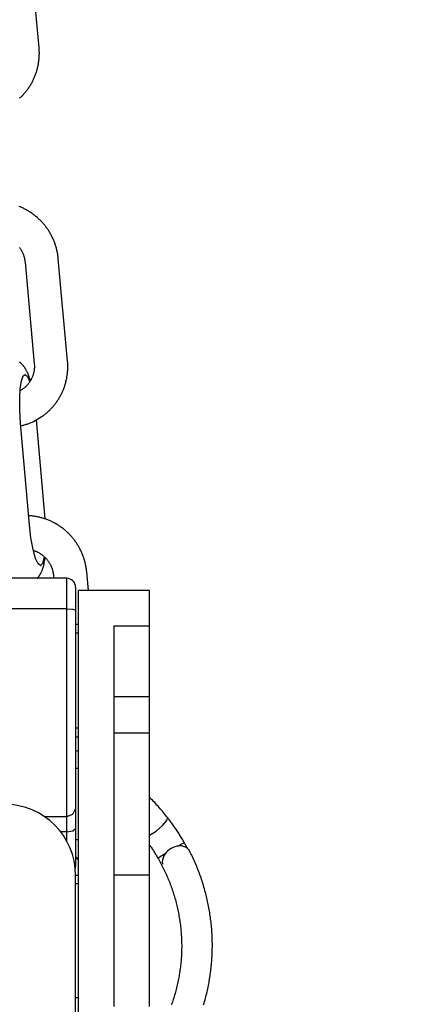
# Model space of a CAD drawing. Extents: x -169 to 2224, y 0 to 2796.
# Tile 375 of 530: x 1795.49 to 1796.9, y 974.29 to 977.75. Entities that reach past the tile are written whole.
import ezdxf

# ---------------------------------------------------------------- set-up
doc = ezdxf.new("R2010")
doc.units = 0
doc.header["$MEASUREMENT"] = 0
doc.header["$PDSIZE"] = 1
doc.layers.get('DEFPOINTS').update_dxf_attribs({"linetype": 'CONTINUOUS'})
doc.layers.add('DIM', color=3, linetype='CONTINUOUS')
doc.layers.add('SPILL-BUCKET', color=1, linetype='CONTINUOUS')
doc.styles.add('SIMPLEX', font='simplex')
doc.dimstyles.new('DIM64', dxfattribs={"dimscale": 64, "dimtxt": 0.09375, "dimasz": 0.09375, "dimexe": 0.0625, "dimexo": 0.0625, "dimgap": 0.046875, "dimtad": 1, "dimdec": 4, "dimzin": 3, "dimdsep": 46, "dimlunit": 4, "dimtxsty": 'SIMPLEX', "dimcen": 0, "dimclrd": 256, "dimclre": 256, "dimclrt": 256, "dimadec": 0, "dimazin": 0, "dimtfac": 1, "dimtdec": 4, "dimtmove": 0, "dimatfit": 3, "dimfxl": 1, "dimfrac": 2, "dimtolj": 1, "dimtzin": 0, "dimarcsym": 0})

# ---------------------------------------------------------------- blocks, each defined once
blk = doc.blocks.new('*D48')
at = {"layer": 'DEFPOINTS', "color": 0, "transparency": 16777216}
for p in [(2031.7725, 978.296), (1368.5472, 978.0147), (2031.7725, 700.5233)]:
    blk.add_point(p, dxfattribs=at)
at = {"layer": 'DIM', "lineweight": -2, "transparency": 16777216}
for p, q in [((2031.7725, 974.296), (2031.7725, 696.5233)), ((1368.5472, 974.0147), (1368.5472, 696.5233)), ((1374.5472, 700.5233), (2025.7725, 700.5233))]:
    blk.add_line(p, q, dxfattribs=at)
at = {"layer": 'DIM', "transparency": 16777216}
for points in [[(1374.5472, 701.5233), (1374.5472, 699.5233), (1368.5472, 700.5233)], [(2025.7725, 701.5233), (2025.7725, 699.5233), (2031.7725, 700.5233)]]:
    blk.add_solid(points, dxfattribs=at)
at = {"layer": 'DIM', "transparency": 16777216, "insert": (1700.1599, 708.0947), "char_height": 6, "attachment_point": 5, "style": 'SIMPLEX'}
blk.add_mtext('\\A1;55\'-3 1/4" (F.V. TANK SLAB)', dxfattribs=at)

msp = doc.modelspace()

# ---------------------------------------------------------------- linework, layer by layer
at = {"layer": 'SPILL-BUCKET', "color": 1, "linetype": 'Continuous'}
for p, q in [((1795.56132, 977.6528), (1795.52857, 978.01275)), ((1795.56022, 977.65191), (1795.56047, 977.65203)), ((1795.56047, 977.65203), (1795.56112, 977.65244)), ((1795.56112, 977.65244), (1795.56132, 977.6528)), ((1795.56154, 977.65018), (1795.56132, 977.6528)), ((1795.56173, 977.64755), (1795.56154, 977.65018)), ((1795.56192, 977.64444), (1795.56173, 977.64755)), ((1795.56206, 977.64132), (1795.56192, 977.64444)), ((1795.56065, 977.60711), (1795.561, 977.6102)), ((1795.561, 977.6102), (1795.56131, 977.6133)), ((1795.56131, 977.6133), (1795.56157, 977.6164)), ((1795.56157, 977.6164), (1795.56179, 977.61951)), ((1795.56179, 977.61951), (1795.56196, 977.62262)), ((1795.56196, 977.62262), (1795.56209, 977.62574)), ((1795.56215, 977.6382), (1795.56206, 977.64132)), ((1795.56209, 977.62574), (1795.56217, 977.62885)), ((1795.5622, 977.63509), (1795.56215, 977.6382)), ((1795.56217, 977.62885), (1795.56221, 977.63197)), ((1795.56221, 977.63197), (1795.5622, 977.63509)), ((1795.55302, 977.57064), (1795.55389, 977.57362)), ((1795.55389, 977.57362), (1795.55472, 977.57661)), ((1795.55472, 977.57661), (1795.55551, 977.57962)), ((1795.55551, 977.57962), (1795.55626, 977.58263)), ((1795.55626, 977.58263), (1795.55696, 977.58566)), ((1795.55696, 977.58566), (1795.55762, 977.5887)), ((1795.55762, 977.5887), (1795.55824, 977.59175)), ((1795.55824, 977.59175), (1795.55881, 977.5948)), ((1795.55881, 977.5948), (1795.55933, 977.59787)), ((1795.55933, 977.59787), (1795.55982, 977.60094)), ((1795.55982, 977.60094), (1795.56026, 977.60402)), ((1795.56026, 977.60402), (1795.56065, 977.60711)), ((1795.53924, 977.53613), (1795.54062, 977.5389)), ((1795.54062, 977.5389), (1795.54195, 977.5417)), ((1795.54195, 977.5417), (1795.54324, 977.54452)), ((1795.54324, 977.54452), (1795.54449, 977.54735)), ((1795.54449, 977.54735), (1795.5457, 977.5502)), ((1795.5457, 977.5502), (1795.54687, 977.55307)), ((1795.54687, 977.55307), (1795.548, 977.55596)), ((1795.548, 977.55596), (1795.54909, 977.55887)), ((1795.54909, 977.55887), (1795.55013, 977.56179)), ((1795.55013, 977.56179), (1795.55114, 977.56473)), ((1795.55114, 977.56473), (1795.5521, 977.56768)), ((1795.5521, 977.56768), (1795.55302, 977.57064)), ((1795.51788, 977.50213), (1795.51975, 977.5046)), ((1795.51975, 977.5046), (1795.52158, 977.50709)), ((1795.52158, 977.50709), (1795.52337, 977.5096)), ((1795.52337, 977.5096), (1795.52513, 977.51214)), ((1795.52513, 977.51214), (1795.52685, 977.51471)), ((1795.52685, 977.51471), (1795.52853, 977.51731)), ((1795.52853, 977.51731), (1795.53018, 977.51993)), ((1795.53018, 977.51993), (1795.53179, 977.52257)), ((1795.53179, 977.52257), (1795.53335, 977.52524)), ((1795.53335, 977.52524), (1795.53488, 977.52793)), ((1795.53488, 977.52793), (1795.53638, 977.53064)), ((1795.53638, 977.53064), (1795.53783, 977.53337)), ((1795.53783, 977.53337), (1795.53924, 977.53613)), ((1795.49286, 977.47489), (1795.49512, 977.47699)), ((1795.49512, 977.47699), (1795.49735, 977.47912)), ((1795.49735, 977.47912), (1795.49955, 977.48128)), ((1795.49955, 977.48128), (1795.50172, 977.48348)), ((1795.50172, 977.48348), (1795.50386, 977.4857)), ((1795.50386, 977.4857), (1795.50596, 977.48796)), ((1795.50596, 977.48796), (1795.50803, 977.49025)), ((1795.50803, 977.49025), (1795.51007, 977.49257)), ((1795.51007, 977.49257), (1795.51208, 977.49491)), ((1795.51208, 977.49491), (1795.51405, 977.49729)), ((1795.51405, 977.49729), (1795.51598, 977.4997)), ((1795.51598, 977.4997), (1795.51788, 977.50213)), ((1795.94958, 975.74374), (1795.69975, 975.74374)), ((1795.69975, 974.31172), (1795.69975, 975.74374)), ((1795.94958, 975.61882), (1795.94958, 975.74374)), ((1795.82467, 975.61882), (1795.82467, 974.2803)), ((1795.82467, 975.61882), (1795.94958, 975.61882)), ((1795.94958, 974.2803), (1795.94958, 975.61882)), ((1795.94958, 975.369), (1795.82467, 975.369)), ((1795.94958, 975.24166), (1795.82467, 975.24166)), ((1795.69972, 975.17725), (1795.69619, 975.17858)), ((1795.68975, 974.74242), (1795.69975, 974.74242)), ((1795.82467, 974.74284), (1795.94958, 974.74284)), ((1795.69975, 974.71119), (1795.68976, 974.71119)), ((1795.68976, 974.31172), (1795.69724, 974.31172)), ((1795.69724, 974.31172), (1795.69975, 974.31172)), ((1795.69975, 974.05689), (1795.69975, 974.31172))]:
    msp.add_line(p, q, dxfattribs=at)
at = {"layer": 'SPILL-BUCKET', "color": 1}
for p, q in [((1795.49452, 977.09274), (1795.49163, 977.09389)), ((1795.49739, 977.09154), (1795.49452, 977.09274)), ((1795.50024, 977.0903), (1795.49739, 977.09154)), ((1795.50307, 977.08902), (1795.50024, 977.0903)), ((1795.50589, 977.0877), (1795.50307, 977.08902)), ((1795.50868, 977.08634), (1795.50589, 977.0877)), ((1795.51146, 977.08494), (1795.50868, 977.08634)), ((1795.51422, 977.0835), (1795.51146, 977.08494)), ((1795.51695, 977.08201), (1795.51422, 977.0835)), ((1795.51967, 977.08049), (1795.51695, 977.08201)), ((1795.52236, 977.07893), (1795.51967, 977.08049)), ((1795.52503, 977.07733), (1795.52236, 977.07893)), ((1795.52768, 977.07569), (1795.52503, 977.07733)), ((1795.53031, 977.07401), (1795.52768, 977.07569)), ((1795.53291, 977.0723), (1795.53031, 977.07401)), ((1795.53548, 977.07055), (1795.53291, 977.0723)), ((1795.53804, 977.06876), (1795.53548, 977.07055)), ((1795.54056, 977.06693), (1795.53804, 977.06876)), ((1795.54306, 977.06507), (1795.54056, 977.06693)), ((1795.54554, 977.06317), (1795.54306, 977.06507)), ((1795.54798, 977.06124), (1795.54554, 977.06317)), ((1795.5504, 977.05927), (1795.54798, 977.06124)), ((1795.55279, 977.05727), (1795.5504, 977.05927)), ((1795.55516, 977.05523), (1795.55279, 977.05727)), ((1795.55749, 977.05316), (1795.55516, 977.05523)), ((1795.55979, 977.05105), (1795.55749, 977.05316)), ((1795.56207, 977.04891), (1795.55979, 977.05105)), ((1795.56431, 977.04674), (1795.56207, 977.04891)), ((1795.56652, 977.04453), (1795.56431, 977.04674)), ((1795.5687, 977.0423), (1795.56652, 977.04453)), ((1795.57085, 977.04003), (1795.5687, 977.0423)), ((1795.57297, 977.03773), (1795.57085, 977.04003)), ((1795.57505, 977.0354), (1795.57297, 977.03773)), ((1795.5771, 977.03305), (1795.57505, 977.0354)), ((1795.57912, 977.03066), (1795.5771, 977.03305)), ((1795.5811, 977.02824), (1795.57912, 977.03066)), ((1795.58304, 977.0258), (1795.5811, 977.02824)), ((1795.58496, 977.02333), (1795.58304, 977.0258)), ((1795.58683, 977.02083), (1795.58496, 977.02333)), ((1795.58868, 977.0183), (1795.58683, 977.02083)), ((1795.59048, 977.01575), (1795.58868, 977.0183)), ((1795.59225, 977.01317), (1795.59048, 977.01575)), ((1795.59398, 977.01057), (1795.59225, 977.01317)), ((1795.59567, 977.00794), (1795.59398, 977.01057)), ((1795.59733, 977.00529), (1795.59567, 977.00794)), ((1795.59895, 977.00261), (1795.59733, 977.00529)), ((1795.60053, 976.99991), (1795.59895, 977.00261)), ((1795.60207, 976.99719), (1795.60053, 976.99991)), ((1795.60357, 976.99445), (1795.60207, 976.99719)), ((1795.60504, 976.99169), (1795.60357, 976.99445)), ((1795.60646, 976.9889), (1795.60504, 976.99169)), ((1795.60784, 976.9861), (1795.60646, 976.9889)), ((1795.60919, 976.98328), (1795.60784, 976.9861)), ((1795.49202, 976.95036), (1795.49326, 976.94865)), ((1795.61049, 976.98043), (1795.60919, 976.98328)), ((1795.61175, 976.97757), (1795.61049, 976.98043)), ((1795.61297, 976.97469), (1795.61175, 976.97757)), ((1795.61416, 976.9718), (1795.61297, 976.97469)), ((1795.61529, 976.96889), (1795.61416, 976.9718)), ((1795.61639, 976.96596), (1795.61529, 976.96889)), ((1795.61744, 976.96302), (1795.61639, 976.96596)), ((1795.61846, 976.96006), (1795.61744, 976.96302)), ((1795.61943, 976.95708), (1795.61846, 976.96006)), ((1795.62036, 976.9541), (1795.61943, 976.95708)), ((1795.62124, 976.9511), (1795.62036, 976.9541)), ((1795.62208, 976.94809), (1795.62124, 976.9511)), ((1795.49326, 976.94865), (1795.49446, 976.94692)), ((1795.49446, 976.94692), (1795.49562, 976.94517)), ((1795.49562, 976.94517), (1795.49675, 976.94339)), ((1795.49675, 976.94339), (1795.49785, 976.94159)), ((1795.49785, 976.94159), (1795.4989, 976.93977)), ((1795.4989, 976.93977), (1795.49992, 976.93792)), ((1795.49992, 976.93792), (1795.5009, 976.93606)), ((1795.5009, 976.93606), (1795.50185, 976.93417)), ((1795.50185, 976.93417), (1795.50275, 976.93227)), ((1795.50275, 976.93227), (1795.50361, 976.93034)), ((1795.50361, 976.93034), (1795.50444, 976.9284)), ((1795.50444, 976.9284), (1795.50522, 976.92645)), ((1795.50522, 976.92645), (1795.50597, 976.92448)), ((1795.50597, 976.92448), (1795.50667, 976.92249)), ((1795.50667, 976.92249), (1795.50733, 976.92049)), ((1795.50733, 976.92049), (1795.50795, 976.91848)), ((1795.50795, 976.91848), (1795.50853, 976.91646)), ((1795.50853, 976.91646), (1795.50907, 976.91443)), ((1795.62288, 976.94507), (1795.62208, 976.94809)), ((1795.62364, 976.94204), (1795.62288, 976.94507)), ((1795.62435, 976.939), (1795.62364, 976.94204)), ((1795.62502, 976.93595), (1795.62435, 976.939)), ((1795.62564, 976.93288), (1795.62502, 976.93595)), ((1795.62622, 976.92982), (1795.62564, 976.93288)), ((1795.62676, 976.92674), (1795.62622, 976.92982)), ((1795.62725, 976.92366), (1795.62676, 976.92674)), ((1795.6277, 976.92057), (1795.62725, 976.92366)), ((1795.6281, 976.91747), (1795.6277, 976.92057)), ((1795.62846, 976.91437), (1795.6281, 976.91747)), ((1795.50907, 976.91443), (1795.50957, 976.91238)), ((1795.50957, 976.91238), (1795.51002, 976.91033)), ((1795.51002, 976.91033), (1795.51043, 976.90826)), ((1795.51043, 976.90826), (1795.5108, 976.90619)), ((1795.5108, 976.90619), (1795.51113, 976.90411)), ((1795.51113, 976.90411), (1795.51141, 976.90204)), ((1795.51141, 976.90204), (1795.51161, 976.90031)), ((1795.51161, 976.90031), (1795.51178, 976.89859)), ((1795.51178, 976.89859), (1795.5443, 976.54112)), ((1795.62866, 976.91247), (1795.62846, 976.91437)), ((1795.62884, 976.91057), (1795.62866, 976.91247)), ((1795.66159, 976.55062), (1795.62884, 976.91057)), ((1795.49412, 976.54512), (1795.49291, 976.54603)), ((1795.49531, 976.54419), (1795.49412, 976.54512)), ((1795.49647, 976.54324), (1795.49531, 976.54419)), ((1795.49762, 976.54225), (1795.49647, 976.54324)), ((1795.49873, 976.54126), (1795.49762, 976.54225)), ((1795.49984, 976.54023), (1795.49873, 976.54126)), ((1795.50091, 976.53919), (1795.49984, 976.54023)), ((1795.50197, 976.53812), (1795.50091, 976.53919)), ((1795.503, 976.53704), (1795.50197, 976.53812)), ((1795.50403, 976.53592), (1795.503, 976.53704)), ((1795.50502, 976.53479), (1795.50403, 976.53592)), ((1795.50602, 976.53361), (1795.50502, 976.53479)), ((1795.5443, 976.54112), (1795.54438, 976.54023)), ((1795.54438, 976.54023), (1795.54445, 976.53934)), ((1795.54445, 976.53934), (1795.54458, 976.53725)), ((1795.54458, 976.53725), (1795.54467, 976.53515)), ((1795.54467, 976.53515), (1795.54472, 976.53306)), ((1795.66181, 976.548), (1795.66159, 976.55062)), ((1795.662, 976.54537), (1795.66181, 976.548)), ((1795.66219, 976.54226), (1795.662, 976.54537)), ((1795.66233, 976.53914), (1795.66219, 976.54226)), ((1795.66242, 976.53602), (1795.66233, 976.53914)), ((1795.66247, 976.53291), (1795.66242, 976.53602)), ((1795.50481, 976.49804), (1795.51213, 976.50332)), ((1795.50698, 976.53243), (1795.50602, 976.53361)), ((1795.50796, 976.53119), (1795.50698, 976.53243)), ((1795.50889, 976.52994), (1795.50796, 976.53119)), ((1795.50985, 976.52863), (1795.50889, 976.52994)), ((1795.51077, 976.52731), (1795.50985, 976.52863)), ((1795.51172, 976.52591), (1795.51077, 976.52731)), ((1795.51263, 976.52449), (1795.51172, 976.52591)), ((1795.51213, 976.50332), (1795.52029, 976.4964)), ((1795.51358, 976.52297), (1795.51263, 976.52449)), ((1795.51449, 976.52144), (1795.51358, 976.52297)), ((1795.51545, 976.51977), (1795.51449, 976.52144)), ((1795.51638, 976.5181), (1795.51545, 976.51977)), ((1795.51736, 976.51624), (1795.51638, 976.5181)), ((1795.51831, 976.51437), (1795.51736, 976.51624)), ((1795.51931, 976.5123), (1795.51831, 976.51437)), ((1795.52028, 976.51021), (1795.51931, 976.5123)), ((1795.52133, 976.50786), (1795.52028, 976.51021)), ((1795.52234, 976.50548), (1795.52133, 976.50786)), ((1795.52328, 976.50317), (1795.52234, 976.50548)), ((1795.5242, 976.50084), (1795.52328, 976.50317)), ((1795.52505, 976.49857), (1795.5242, 976.50084)), ((1795.53957, 976.50019), (1795.53889, 976.49823)), ((1795.54021, 976.50217), (1795.53957, 976.50019)), ((1795.54081, 976.50417), (1795.54021, 976.50217)), ((1795.54137, 976.50617), (1795.54081, 976.50417)), ((1795.54188, 976.5082), (1795.54137, 976.50617)), ((1795.54235, 976.51022), (1795.54188, 976.5082)), ((1795.54278, 976.51227), (1795.54235, 976.51022)), ((1795.54317, 976.51432), (1795.54278, 976.51227)), ((1795.54352, 976.51638), (1795.54317, 976.51432)), ((1795.54382, 976.51844), (1795.54352, 976.51638)), ((1795.54407, 976.52052), (1795.54382, 976.51844)), ((1795.54429, 976.5226), (1795.54407, 976.52052)), ((1795.54446, 976.52469), (1795.54429, 976.5226)), ((1795.54459, 976.52677), (1795.54446, 976.52469)), ((1795.54468, 976.52887), (1795.54459, 976.52677)), ((1795.54472, 976.53096), (1795.54468, 976.52887)), ((1795.54472, 976.53306), (1795.54472, 976.53096)), ((1795.66009, 976.49877), (1795.66053, 976.50185)), ((1795.66053, 976.50185), (1795.66092, 976.50493)), ((1795.66092, 976.50493), (1795.66127, 976.50803)), ((1795.66127, 976.50803), (1795.66158, 976.51113)), ((1795.66158, 976.51113), (1795.66184, 976.51423)), ((1795.66184, 976.51423), (1795.66206, 976.51734)), ((1795.66206, 976.51734), (1795.66223, 976.52044)), ((1795.66223, 976.52044), (1795.66236, 976.52356)), ((1795.66236, 976.52356), (1795.66244, 976.52667)), ((1795.66244, 976.52667), (1795.66248, 976.52979)), ((1795.66248, 976.52979), (1795.66247, 976.53291)), ((1795.49486, 976.45341), (1795.4989, 976.48096)), ((1795.4989, 976.48096), (1795.50481, 976.49804)), ((1795.51857, 976.46483), (1795.51714, 976.46334)), ((1795.51996, 976.46636), (1795.51857, 976.46483)), ((1795.52132, 976.46791), (1795.51996, 976.46636)), ((1795.52029, 976.4964), (1795.52866, 976.47781)), ((1795.52265, 976.46949), (1795.52132, 976.46791)), ((1795.52394, 976.47111), (1795.52265, 976.46949)), ((1795.5252, 976.47275), (1795.52394, 976.47111)), ((1795.52588, 976.49628), (1795.52505, 976.49857)), ((1795.52642, 976.47442), (1795.5252, 976.47275)), ((1795.52666, 976.49404), (1795.52588, 976.49628)), ((1795.52761, 976.47611), (1795.52642, 976.47442)), ((1795.52743, 976.49177), (1795.52666, 976.49404)), ((1795.52816, 976.48954), (1795.52743, 976.49177)), ((1795.52876, 976.47783), (1795.52761, 976.47611)), ((1795.52888, 976.48728), (1795.52816, 976.48954)), ((1795.52987, 976.47958), (1795.52876, 976.47783)), ((1795.52957, 976.48504), (1795.52888, 976.48728)), ((1795.53025, 976.48278), (1795.52957, 976.48504)), ((1795.53095, 976.48135), (1795.52987, 976.47958)), ((1795.53075, 976.48106), (1795.53025, 976.48278)), ((1795.53199, 976.48314), (1795.53095, 976.48135)), ((1795.53299, 976.48496), (1795.53199, 976.48314)), ((1795.53395, 976.48679), (1795.53299, 976.48496)), ((1795.53487, 976.48865), (1795.53395, 976.48679)), ((1795.53576, 976.49053), (1795.53487, 976.48865)), ((1795.5366, 976.49243), (1795.53576, 976.49053)), ((1795.5374, 976.49434), (1795.5366, 976.49243)), ((1795.53817, 976.49628), (1795.5374, 976.49434)), ((1795.53889, 976.49823), (1795.53817, 976.49628)), ((1795.65141, 976.46255), (1795.65237, 976.4655)), ((1795.65237, 976.4655), (1795.65329, 976.46847)), ((1795.65329, 976.46847), (1795.65416, 976.47144)), ((1795.65416, 976.47144), (1795.65499, 976.47444)), ((1795.65499, 976.47444), (1795.65578, 976.47744)), ((1795.65578, 976.47744), (1795.65653, 976.48046)), ((1795.65653, 976.48046), (1795.65723, 976.48348)), ((1795.65723, 976.48348), (1795.65789, 976.48652)), ((1795.65789, 976.48652), (1795.65851, 976.48957)), ((1795.65851, 976.48957), (1795.65908, 976.49263)), ((1795.65908, 976.49263), (1795.65961, 976.49569)), ((1795.65961, 976.49569), (1795.66009, 976.49877)), ((1795.49299, 976.41752), (1795.49486, 976.45341)), ((1795.49776, 976.44805), (1795.49448, 976.44616)), ((1795.49952, 976.44913), (1795.49776, 976.44805)), ((1795.50126, 976.45024), (1795.49952, 976.44913)), ((1795.50297, 976.45139), (1795.50126, 976.45024)), ((1795.50465, 976.45257), (1795.50297, 976.45139)), ((1795.50631, 976.4538), (1795.50465, 976.45257)), ((1795.50795, 976.45506), (1795.50631, 976.4538)), ((1795.50955, 976.45635), (1795.50795, 976.45506)), ((1795.51113, 976.45768), (1795.50955, 976.45635)), ((1795.51268, 976.45905), (1795.51113, 976.45768)), ((1795.5142, 976.46044), (1795.51268, 976.45905)), ((1795.51569, 976.46187), (1795.5142, 976.46044)), ((1795.51714, 976.46334), (1795.51569, 976.46187)), ((1795.63665, 976.42846), (1795.6381, 976.43119)), ((1795.6381, 976.43119), (1795.63951, 976.43395)), ((1795.63951, 976.43395), (1795.64089, 976.43672)), ((1795.64089, 976.43672), (1795.64222, 976.43952)), ((1795.64222, 976.43952), (1795.64351, 976.44234)), ((1795.64351, 976.44234), (1795.64476, 976.44517)), ((1795.64476, 976.44517), (1795.64598, 976.44803)), ((1795.64598, 976.44803), (1795.64715, 976.4509)), ((1795.64715, 976.4509), (1795.64827, 976.45379)), ((1795.64827, 976.45379), (1795.64936, 976.45669)), ((1795.64936, 976.45669), (1795.65041, 976.45961)), ((1795.65041, 976.45961), (1795.65141, 976.46255)), ((1795.49345, 976.37608), (1795.49299, 976.41752)), ((1795.61235, 976.39273), (1795.61432, 976.39511)), ((1795.61432, 976.39511), (1795.61625, 976.39752)), ((1795.61625, 976.39752), (1795.61815, 976.39995)), ((1795.61815, 976.39995), (1795.62002, 976.40242)), ((1795.62002, 976.40242), (1795.62185, 976.40491)), ((1795.62185, 976.40491), (1795.62364, 976.40743)), ((1795.62364, 976.40743), (1795.6254, 976.40997)), ((1795.6254, 976.40997), (1795.62712, 976.41254)), ((1795.62712, 976.41254), (1795.6288, 976.41513)), ((1795.6288, 976.41513), (1795.63045, 976.41775)), ((1795.63045, 976.41775), (1795.63206, 976.42039)), ((1795.63206, 976.42039), (1795.63362, 976.42306)), ((1795.63362, 976.42306), (1795.63516, 976.42575)), ((1795.63516, 976.42575), (1795.63665, 976.42846)), ((1795.49621, 976.33229), (1795.49345, 976.37608)), ((1795.57648, 976.359), (1795.57894, 976.36085)), ((1795.57894, 976.36085), (1795.58138, 976.36274)), ((1795.58138, 976.36274), (1795.58379, 976.36467)), ((1795.58379, 976.36467), (1795.58617, 976.36663)), ((1795.58617, 976.36663), (1795.58852, 976.36862)), ((1795.58852, 976.36862), (1795.59084, 976.37065)), ((1795.59084, 976.37065), (1795.59313, 976.37271)), ((1795.59313, 976.37271), (1795.59539, 976.37481)), ((1795.59539, 976.37481), (1795.59762, 976.37694)), ((1795.59762, 976.37694), (1795.59982, 976.3791)), ((1795.59982, 976.3791), (1795.60199, 976.3813)), ((1795.60199, 976.3813), (1795.60413, 976.38352)), ((1795.60413, 976.38352), (1795.60623, 976.38578)), ((1795.60623, 976.38578), (1795.6083, 976.38807)), ((1795.6083, 976.38807), (1795.61034, 976.39039)), ((1795.61034, 976.39039), (1795.61235, 976.39273)), ((1795.52751, 975.97484), (1795.49621, 976.33229)), ((1795.50741, 976.32521), (1795.51038, 976.32606)), ((1795.51038, 976.32606), (1795.51333, 976.32695)), ((1795.51333, 976.32695), (1795.51626, 976.32789)), ((1795.51626, 976.32789), (1795.51918, 976.32887)), ((1795.51918, 976.32887), (1795.52209, 976.32989)), ((1795.52209, 976.32989), (1795.52498, 976.33095)), ((1795.52498, 976.33095), (1795.52786, 976.33206)), ((1795.52786, 976.33206), (1795.53072, 976.33321)), ((1795.53072, 976.33321), (1795.53356, 976.3344)), ((1795.53356, 976.3344), (1795.53639, 976.33563)), ((1795.53639, 976.33563), (1795.5392, 976.33689)), ((1795.5392, 976.33689), (1795.54198, 976.33821)), ((1795.54198, 976.33821), (1795.56893, 976.35366)), ((1795.58285, 975.99507), (1795.55228, 976.34412)), ((1795.56893, 976.35366), (1795.57148, 976.3554)), ((1795.57148, 976.3554), (1795.57399, 976.35718)), ((1795.57399, 976.35718), (1795.57648, 976.359)), ((1795.49705, 976.32259), (1795.50145, 976.32364)), ((1795.50145, 976.32364), (1795.50444, 976.32441)), ((1795.50444, 976.32441), (1795.50741, 976.32521)), ((1795.53174, 976.00574), (1795.52476, 976.00622)), ((1795.53482, 976.00546), (1795.53174, 976.00574)), ((1795.53789, 976.00513), (1795.53482, 976.00546)), ((1795.54097, 976.00476), (1795.53789, 976.00513)), ((1795.54403, 976.00434), (1795.54097, 976.00476)), ((1795.5471, 976.00388), (1795.54403, 976.00434)), ((1795.55015, 976.00338), (1795.5471, 976.00388)), ((1795.5532, 976.00283), (1795.55015, 976.00338)), ((1795.55624, 976.00224), (1795.5532, 976.00283)), ((1795.55927, 976.0016), (1795.55624, 976.00224)), ((1795.5623, 976.00092), (1795.55927, 976.0016)), ((1795.56531, 976.00019), (1795.5623, 976.00092)), ((1795.56832, 975.99942), (1795.56531, 976.00019)), ((1795.57131, 975.99861), (1795.56832, 975.99942)), ((1795.57429, 975.99775), (1795.57131, 975.99861)), ((1795.57726, 975.99686), (1795.57429, 975.99775)), ((1795.58022, 975.99591), (1795.57726, 975.99686)), ((1795.58316, 975.99493), (1795.58022, 975.99591)), ((1795.58609, 975.9939), (1795.58316, 975.99493)), ((1795.58901, 975.99283), (1795.58609, 975.9939)), ((1795.59191, 975.99171), (1795.58901, 975.99283)), ((1795.59479, 975.99056), (1795.59191, 975.99171)), ((1795.59766, 975.98936), (1795.59479, 975.99056)), ((1795.60051, 975.98812), (1795.59766, 975.98936)), ((1795.60334, 975.98685), (1795.60051, 975.98812)), ((1795.60616, 975.98552), (1795.60334, 975.98685)), ((1795.60895, 975.98416), (1795.60616, 975.98552)), ((1795.61173, 975.98276), (1795.60895, 975.98416)), ((1795.61449, 975.98132), (1795.61173, 975.98276)), ((1795.61722, 975.97984), (1795.61449, 975.98132)), ((1795.61994, 975.97831), (1795.61722, 975.97984)), ((1795.53283, 975.92864), (1795.52751, 975.97484)), ((1795.62263, 975.97675), (1795.61994, 975.97831)), ((1795.6253, 975.97515), (1795.62263, 975.97675)), ((1795.62795, 975.97352), (1795.6253, 975.97515)), ((1795.63058, 975.97184), (1795.62795, 975.97352)), ((1795.63318, 975.97012), (1795.63058, 975.97184)), ((1795.63576, 975.96837), (1795.63318, 975.97012)), ((1795.63831, 975.96658), (1795.63576, 975.96837)), ((1795.64083, 975.96476), (1795.63831, 975.96658)), ((1795.64334, 975.96289), (1795.64083, 975.96476)), ((1795.64581, 975.961), (1795.64334, 975.96289)), ((1795.64825, 975.95906), (1795.64581, 975.961)), ((1795.65068, 975.95709), (1795.64825, 975.95906)), ((1795.65307, 975.95509), (1795.65068, 975.95709)), ((1795.65543, 975.95305), (1795.65307, 975.95509)), ((1795.65776, 975.95098), (1795.65543, 975.95305)), ((1795.66007, 975.94887), (1795.65776, 975.95098)), ((1795.66234, 975.94673), (1795.66007, 975.94887)), ((1795.66458, 975.94456), (1795.66234, 975.94673)), ((1795.54011, 975.88788), (1795.53283, 975.92864)), ((1795.66679, 975.94236), (1795.66458, 975.94456)), ((1795.66897, 975.94012), (1795.66679, 975.94236)), ((1795.67112, 975.93785), (1795.66897, 975.94012)), ((1795.67324, 975.93556), (1795.67112, 975.93785)), ((1795.67532, 975.93323), (1795.67324, 975.93556)), ((1795.67737, 975.93087), (1795.67532, 975.93323)), ((1795.67939, 975.92848), (1795.67737, 975.93087)), ((1795.68137, 975.92607), (1795.67939, 975.92848)), ((1795.68332, 975.92362), (1795.68137, 975.92607)), ((1795.68523, 975.92115), (1795.68332, 975.92362)), ((1795.68711, 975.91865), (1795.68523, 975.92115)), ((1795.68895, 975.91612), (1795.68711, 975.91865)), ((1795.69075, 975.91357), (1795.68895, 975.91612)), ((1795.69252, 975.91099), (1795.69075, 975.91357)), ((1795.69425, 975.90839), (1795.69252, 975.91099)), ((1795.54868, 975.85629), (1795.54011, 975.88788)), ((1795.54097, 975.88469), (1795.54596, 975.88292)), ((1795.54596, 975.88292), (1795.54792, 975.88219)), ((1795.54792, 975.88219), (1795.54985, 975.88141)), ((1795.54985, 975.88141), (1795.55177, 975.88059)), ((1795.55177, 975.88059), (1795.55368, 975.87973)), ((1795.55368, 975.87973), (1795.55556, 975.87883)), ((1795.55556, 975.87883), (1795.55743, 975.87789)), ((1795.55743, 975.87789), (1795.55928, 975.87691)), ((1795.55928, 975.87691), (1795.56111, 975.87589)), ((1795.56111, 975.87589), (1795.56292, 975.87484)), ((1795.69594, 975.90576), (1795.69425, 975.90839)), ((1795.6976, 975.90311), (1795.69594, 975.90576)), ((1795.69922, 975.90043), (1795.6976, 975.90311)), ((1795.7008, 975.89774), (1795.69922, 975.90043)), ((1795.70234, 975.89502), (1795.7008, 975.89774)), ((1795.70384, 975.89227), (1795.70234, 975.89502)), ((1795.70531, 975.88951), (1795.70384, 975.89227)), ((1795.70673, 975.88672), (1795.70531, 975.88951)), ((1795.70812, 975.88392), (1795.70673, 975.88672)), ((1795.70946, 975.8811), (1795.70812, 975.88392)), ((1795.71076, 975.87825), (1795.70946, 975.8811)), ((1795.71203, 975.87539), (1795.71076, 975.87825)), ((1795.55776, 975.83675), (1795.54868, 975.85629)), ((1795.56292, 975.87484), (1795.5647, 975.87374)), ((1795.5647, 975.87374), (1795.56646, 975.87261)), ((1795.56646, 975.87261), (1795.5682, 975.87144)), ((1795.5682, 975.87144), (1795.56992, 975.87023)), ((1795.56992, 975.87023), (1795.57161, 975.86899)), ((1795.57161, 975.86899), (1795.57328, 975.86772)), ((1795.57328, 975.86772), (1795.57492, 975.86641)), ((1795.57417, 975.83968), (1795.58043, 975.86154)), ((1795.57492, 975.86641), (1795.57653, 975.86506)), ((1795.57653, 975.86506), (1795.57811, 975.86368)), ((1795.57811, 975.86368), (1795.57967, 975.86227)), ((1795.57926, 975.83921), (1795.57974, 975.8417)), ((1795.57967, 975.86227), (1795.5812, 975.86082)), ((1795.57974, 975.8417), (1795.5802, 975.84422)), ((1795.5802, 975.84422), (1795.58063, 975.84667)), ((1795.58063, 975.84667), (1795.58103, 975.84916)), ((1795.58103, 975.84916), (1795.5814, 975.85158)), ((1795.5812, 975.86082), (1795.58269, 975.85935)), ((1795.5814, 975.85158), (1795.58175, 975.85403)), ((1795.58175, 975.85403), (1795.58208, 975.85644)), ((1795.58208, 975.85644), (1795.58239, 975.85888)), ((1795.58239, 975.85888), (1795.58247, 975.85956)), ((1795.58269, 975.85935), (1795.58416, 975.85784)), ((1795.58416, 975.85784), (1795.5856, 975.8563)), ((1795.5856, 975.8563), (1795.587, 975.85473)), ((1795.587, 975.85473), (1795.58837, 975.85314)), ((1795.58837, 975.85314), (1795.58971, 975.85151)), ((1795.58971, 975.85151), (1795.59102, 975.84986)), ((1795.59102, 975.84986), (1795.59229, 975.84818)), ((1795.59229, 975.84818), (1795.59353, 975.84648)), ((1795.59353, 975.84648), (1795.59473, 975.84475)), ((1795.59473, 975.84475), (1795.59589, 975.84299)), ((1795.59589, 975.84299), (1795.59702, 975.84121)), ((1795.59702, 975.84121), (1795.59812, 975.83941)), ((1795.71325, 975.87252), (1795.71203, 975.87539)), ((1795.71443, 975.86962), (1795.71325, 975.87252)), ((1795.71556, 975.86671), (1795.71443, 975.86962)), ((1795.71666, 975.86378), (1795.71556, 975.86671)), ((1795.71772, 975.86084), (1795.71666, 975.86378)), ((1795.71873, 975.85788), (1795.71772, 975.86084)), ((1795.7197, 975.85491), (1795.71873, 975.85788)), ((1795.72063, 975.85192), (1795.7197, 975.85491)), ((1795.72151, 975.84893), (1795.72063, 975.85192)), ((1795.72235, 975.84592), (1795.72151, 975.84893)), ((1795.72315, 975.8429), (1795.72235, 975.84592)), ((1795.72391, 975.83986), (1795.72315, 975.8429)), ((1795.56652, 975.83104), (1795.55776, 975.83675)), ((1795.57417, 975.83968), (1795.56652, 975.83104)), ((1795.56794, 975.82996), (1795.56837, 975.83017)), ((1795.56835, 975.8058), (1795.56905, 975.80721)), ((1795.56905, 975.80721), (1795.56976, 975.80869)), ((1795.56976, 975.80869), (1795.57044, 975.81018)), ((1795.57044, 975.81018), (1795.57113, 975.81176)), ((1795.57113, 975.81176), (1795.57178, 975.81334)), ((1795.57178, 975.81334), (1795.57246, 975.81505)), ((1795.57246, 975.81505), (1795.5731, 975.81675)), ((1795.5731, 975.81675), (1795.57377, 975.81862)), ((1795.57377, 975.81862), (1795.5744, 975.82049)), ((1795.5744, 975.82049), (1795.57506, 975.82255)), ((1795.57506, 975.82255), (1795.57569, 975.82461)), ((1795.57569, 975.82461), (1795.57634, 975.82689)), ((1795.57634, 975.82689), (1795.57696, 975.82919)), ((1795.57696, 975.82919), (1795.57758, 975.83165)), ((1795.57758, 975.83165), (1795.57817, 975.83413)), ((1795.57817, 975.83413), (1795.57873, 975.83665)), ((1795.57873, 975.83665), (1795.57926, 975.83921)), ((1795.59812, 975.83941), (1795.59917, 975.83759)), ((1795.59917, 975.83759), (1795.60019, 975.83574)), ((1795.60019, 975.83574), (1795.60117, 975.83388)), ((1795.60117, 975.83388), (1795.60212, 975.83199)), ((1795.60212, 975.83199), (1795.60302, 975.83009)), ((1795.60302, 975.83009), (1795.60389, 975.82817)), ((1795.60389, 975.82817), (1795.60471, 975.82623)), ((1795.60471, 975.82623), (1795.60549, 975.82427)), ((1795.60549, 975.82427), (1795.60624, 975.8223)), ((1795.60624, 975.8223), (1795.60694, 975.82032)), ((1795.60694, 975.82032), (1795.6076, 975.81832)), ((1795.6076, 975.81832), (1795.60823, 975.8163)), ((1795.60823, 975.8163), (1795.6088, 975.81428)), ((1795.6088, 975.81428), (1795.60934, 975.81225)), ((1795.60934, 975.81225), (1795.60984, 975.8102)), ((1795.60984, 975.8102), (1795.61029, 975.80815)), ((1795.61029, 975.80815), (1795.6107, 975.80609)), ((1795.72462, 975.83682), (1795.72391, 975.83986)), ((1795.72529, 975.83377), (1795.72462, 975.83682)), ((1795.72591, 975.83071), (1795.72529, 975.83377)), ((1795.72649, 975.82764), (1795.72591, 975.83071)), ((1795.72703, 975.82456), (1795.72649, 975.82764)), ((1795.72752, 975.82148), (1795.72703, 975.82456)), ((1795.72797, 975.81839), (1795.72752, 975.82148)), ((1795.72837, 975.81529), (1795.72797, 975.81839)), ((1795.72873, 975.81219), (1795.72837, 975.81529)), ((1795.72893, 975.81029), (1795.72873, 975.81219)), ((1795.72911, 975.80839), (1795.72893, 975.81029)), ((1795.73499, 975.74374), (1795.72911, 975.80839)), ((1795.55418, 975.78616), (1795.55526, 975.78726)), ((1795.55526, 975.78726), (1795.55631, 975.78836)), ((1795.55631, 975.78836), (1795.55733, 975.78948)), ((1795.55733, 975.78948), (1795.55832, 975.79063)), ((1795.55832, 975.79063), (1795.55928, 975.79178)), ((1795.55928, 975.79178), (1795.56022, 975.79296)), ((1795.56022, 975.79296), (1795.56113, 975.79415)), ((1795.56113, 975.79415), (1795.56202, 975.79536)), ((1795.56202, 975.79536), (1795.56288, 975.79658)), ((1795.56288, 975.79658), (1795.56372, 975.79784)), ((1795.56372, 975.79784), (1795.56454, 975.7991)), ((1795.56454, 975.7991), (1795.56534, 975.8004)), ((1795.56534, 975.8004), (1795.56611, 975.80169)), ((1795.56611, 975.80169), (1795.56688, 975.80304)), ((1795.56688, 975.80304), (1795.56761, 975.80439)), ((1795.56761, 975.80439), (1795.56835, 975.8058)), ((1795.6107, 975.80609), (1795.61107, 975.80401)), ((1795.61107, 975.80401), (1795.6114, 975.80194)), ((1795.6114, 975.80194), (1795.61168, 975.79986)), ((1795.61168, 975.79986), (1795.61188, 975.79813)), ((1795.61188, 975.79813), (1795.61206, 975.79641)), ((1795.61206, 975.79641), (1795.61299, 975.78617))]:
    msp.add_line(p, q, dxfattribs=at)
at = {"layer": 'SPILL-BUCKET', "linetype": 'Continuous'}
for p, q in [((1795.65853, 975.78617), (1795.22133, 975.78617)), ((1795.65853, 975.77829), (1795.65853, 975.78617)), ((1795.65853, 975.75566), (1795.65853, 975.77829)), ((1795.65853, 975.72112), (1795.65853, 975.75566)), ((1795.68976, 975.75494), (1795.68976, 975.74903)), ((1795.68976, 975.74903), (1795.68976, 975.73206)), ((1795.65853, 975.67904), (1795.65853, 975.72112)), ((1795.68976, 975.73206), (1795.68976, 975.70616)), ((1795.68976, 975.70616), (1795.68976, 975.67459)), ((1795.65853, 975.67904), (1795.22133, 975.67904)), ((1795.65853, 975.67904), (1795.68061, 975.67774)), ((1795.65853, 975.58566), (1795.65853, 975.67904)), ((1795.68061, 975.67774), (1795.68976, 975.67459)), ((1795.68976, 975.68651), (1795.68976, 975.54024)), ((1795.68976, 975.68597), (1795.68976, 975.68651)), ((1795.68976, 975.67459), (1795.68976, 975.57388)), ((1795.69976, 975.62388), (1795.68976, 975.62388)), ((1795.65853, 975.49208), (1795.65853, 975.58566)), ((1795.69976, 975.59265), (1795.68976, 975.59265)), ((1795.68976, 975.57388), (1795.68976, 975.47313)), ((1795.68976, 975.54024), (1795.68976, 975.53693)), ((1795.68976, 975.53693), (1795.68976, 975.53092)), ((1795.68976, 975.53092), (1795.68976, 975.52475)), ((1795.68976, 975.52475), (1795.68976, 975.51713)), ((1795.65853, 975.39975), (1795.65853, 975.49208)), ((1795.68976, 975.47313), (1795.68976, 975.37435)), ((1795.65853, 975.31011), (1795.65853, 975.39975)), ((1795.68976, 975.37435), (1795.68976, 975.27948)), ((1795.68976, 975.33428), (1795.68976, 975.32487)), ((1795.68976, 975.32487), (1795.68976, 975.31748)), ((1795.65853, 975.22457), (1795.65853, 975.31011)), ((1795.68976, 975.31748), (1795.68976, 975.31372)), ((1795.68976, 975.31372), (1795.68976, 975.31133)), ((1795.68976, 975.31133), (1795.68976, 975.20869)), ((1795.68976, 975.27948), (1795.68976, 975.1904)), ((1795.68976, 975.25968), (1795.69976, 975.25968)), ((1795.65853, 975.14447), (1795.65853, 975.22457)), ((1795.68976, 975.22845), (1795.69976, 975.22845)), ((1795.68976, 975.20869), (1795.68976, 975.2004)), ((1795.68976, 975.2004), (1795.68976, 975.18623)), ((1795.68976, 975.1904), (1795.68976, 975.10886)), ((1795.68976, 975.18623), (1795.68976, 975.16653)), ((1795.69619, 975.17858), (1795.68975, 975.18095)), ((1795.68976, 975.16653), (1795.68976, 975.14187)), ((1795.65853, 975.07105), (1795.65853, 975.14447)), ((1795.69975, 975.11717), (1795.68975, 975.11717)), ((1795.68976, 975.14187), (1795.68976, 975.11322)), ((1795.68976, 975.11322), (1795.68976, 975.08124)), ((1795.68976, 975.10886), (1795.68976, 975.03649)), ((1795.68976, 975.08124), (1795.68976, 975.02537)), ((1795.65853, 975.00545), (1795.65853, 975.07105)), ((1795.68976, 975.03649), (1795.68976, 974.9747)), ((1795.95635, 975.00971), (1795.94959, 975.0165)), ((1795.96039, 975.00557), (1795.95635, 975.00971)), ((1795.65853, 974.94872), (1795.65853, 975.00545)), ((1795.9644, 975.00139), (1795.96039, 975.00557)), ((1795.96839, 974.99718), (1795.9644, 975.00139)), ((1795.97234, 974.99294), (1795.96839, 974.99718)), ((1795.97625, 974.98867), (1795.97234, 974.99294)), ((1795.98014, 974.98436), (1795.97625, 974.98867)), ((1795.984, 974.98003), (1795.98014, 974.98436)), ((1795.98782, 974.97566), (1795.984, 974.98003)), ((1795.99161, 974.97126), (1795.98782, 974.97566)), ((1795.57937, 974.94872), (1795.65853, 974.94872)), ((1795.65853, 974.94872), (1795.68061, 974.95633)), ((1795.65853, 974.92465), (1795.65853, 974.94872)), ((1795.68061, 974.95633), (1795.68976, 974.9747)), ((1795.68976, 974.9747), (1795.68976, 974.94461)), ((1795.68976, 974.94461), (1795.68976, 974.90623)), ((1795.99537, 974.96684), (1795.99161, 974.97126)), ((1795.9991, 974.96238), (1795.99537, 974.96684)), ((1796.00279, 974.95789), (1795.9991, 974.96238)), ((1796.00646, 974.95338), (1796.00279, 974.95789)), ((1796.01008, 974.94883), (1796.00646, 974.95338)), ((1796.01205, 974.94634), (1796.01008, 974.94883)), ((1796.01121, 974.93367), (1796.014, 974.94385)), ((1796.014, 974.94385), (1796.01205, 974.94634)), ((1796.01528, 974.9422), (1796.014, 974.94385)), ((1796.01655, 974.94055), (1796.01528, 974.9422)), ((1796.01901, 974.93734), (1796.01655, 974.94055)), ((1795.65853, 974.89394), (1795.65853, 974.92465)), ((1795.68061, 974.89754), (1795.68976, 974.90623)), ((1795.68976, 974.90623), (1795.68976, 974.86211)), ((1795.97302, 974.89716), (1795.99596, 974.91629)), ((1795.99596, 974.91629), (1796.01121, 974.93367)), ((1796.02145, 974.93411), (1796.01901, 974.93734)), ((1796.02387, 974.93087), (1796.02145, 974.93411)), ((1796.02629, 974.92761), (1796.02387, 974.93087)), ((1796.02869, 974.92433), (1796.02629, 974.92761)), ((1796.03107, 974.92104), (1796.02869, 974.92433)), ((1796.03344, 974.91773), (1796.03107, 974.92104)), ((1796.03579, 974.9144), (1796.03344, 974.91773)), ((1796.03813, 974.91106), (1796.03579, 974.9144)), ((1796.04046, 974.9077), (1796.03813, 974.91106)), ((1796.04276, 974.90433), (1796.04046, 974.9077)), ((1795.65853, 974.89394), (1795.6378, 974.89394)), ((1795.65853, 974.89394), (1795.68061, 974.89754)), ((1795.65853, 974.87786), (1795.65853, 974.89394)), ((1795.65853, 974.86237), (1795.65853, 974.87786)), ((1795.94958, 974.88227), (1795.97302, 974.89716)), ((1796.04505, 974.90094), (1796.04276, 974.90433)), ((1796.04733, 974.89754), (1796.04505, 974.90094)), ((1796.04959, 974.89412), (1796.04733, 974.89754)), ((1796.05183, 974.89069), (1796.04959, 974.89412)), ((1796.05406, 974.88725), (1796.05183, 974.89069)), ((1796.05627, 974.8838), (1796.05406, 974.88725)), ((1796.05846, 974.88033), (1796.05627, 974.8838)), ((1796.06063, 974.87685), (1796.05846, 974.88033)), ((1796.06278, 974.87336), (1796.06063, 974.87685)), ((1796.06492, 974.86986), (1796.06278, 974.87336)), ((1795.68975, 974.86734), (1795.69975, 974.86734)), ((1795.68976, 974.86793), (1795.68976, 974.86243)), ((1795.68976, 974.86243), (1795.68976, 974.84627)), ((1795.68976, 974.86211), (1795.68976, 974.82503)), ((1795.68976, 974.84627), (1795.68976, 974.83651)), ((1795.95411, 974.84229), (1795.95169, 974.84229)), ((1795.95184, 974.84609), (1795.95386, 974.84314)), ((1795.95386, 974.84314), (1795.95586, 974.84018)), ((1795.95586, 974.84018), (1795.95784, 974.8372)), ((1795.95784, 974.8372), (1795.95982, 974.83421)), ((1796.03109, 974.83825), (1796.0267, 974.83592)), ((1796.03932, 974.84162), (1796.03109, 974.83825)), ((1796.04727, 974.84375), (1796.03932, 974.84162)), ((1796.05517, 974.84477), (1796.04727, 974.84375)), ((1796.0486, 974.84396), (1796.06638, 974.85308)), ((1796.06241, 974.8447), (1796.05517, 974.84477)), ((1796.07042, 974.84332), (1796.06241, 974.8447)), ((1796.06704, 974.86635), (1796.06492, 974.86986)), ((1796.06638, 974.85308), (1796.07341, 974.85554)), ((1796.06914, 974.86282), (1796.06704, 974.86635)), ((1796.07122, 974.85929), (1796.06914, 974.86282)), ((1796.07724, 974.84075), (1796.07042, 974.84332)), ((1796.07232, 974.85742), (1796.07122, 974.85929)), ((1796.07341, 974.85554), (1796.07232, 974.85742)), ((1796.07462, 974.85344), (1796.07341, 974.85554)), ((1796.07581, 974.85135), (1796.07462, 974.85344)), ((1796.07863, 974.84635), (1796.07581, 974.85135)), ((1796.08445, 974.83591), (1796.07724, 974.84075)), ((1796.08141, 974.84133), (1796.07863, 974.84635)), ((1796.0843, 974.83603), (1796.08141, 974.84133)), ((1795.68976, 974.82503), (1795.68976, 974.79701)), ((1795.69485, 974.80216), (1795.68976, 974.80645)), ((1795.68976, 974.8039), (1795.69485, 974.7995)), ((1795.69976, 974.79766), (1795.69485, 974.80216)), ((1795.95982, 974.83421), (1795.96178, 974.8312)), ((1795.96178, 974.8312), (1795.96372, 974.82819)), ((1795.96372, 974.82819), (1795.96565, 974.82516)), ((1795.96565, 974.82516), (1795.96757, 974.82212)), ((1795.96757, 974.82212), (1795.96947, 974.81907)), ((1795.96947, 974.81907), (1795.97135, 974.81601)), ((1795.97135, 974.81601), (1795.97322, 974.81294)), ((1795.97322, 974.81294), (1795.97507, 974.80986)), ((1795.97507, 974.80986), (1795.97691, 974.80677)), ((1795.97691, 974.80677), (1795.97872, 974.80367)), ((1795.97872, 974.80367), (1795.97936, 974.80259)), ((1795.97936, 974.80259), (1795.97998, 974.8015)), ((1795.97998, 974.8015), (1795.9874, 974.8076)), ((1795.9874, 974.8076), (1796.0086, 974.82104)), ((1795.99781, 974.80311), (1795.99571, 974.79585)), ((1796.00064, 974.80942), (1795.99781, 974.80311)), ((1796.00438, 974.81559), (1796.00064, 974.80942)), ((1796.00886, 974.82133), (1796.00438, 974.81559)), ((1796.01404, 974.82664), (1796.00886, 974.82133)), ((1796.02017, 974.83167), (1796.01404, 974.82664)), ((1796.0267, 974.83592), (1796.02017, 974.83167)), ((1796.08965, 974.82982), (1796.08445, 974.83591)), ((1796.09084, 974.82728), (1796.08965, 974.82982)), ((1796.09107, 974.82734), (1796.09104, 974.82739)), ((1796.09109, 974.8273), (1796.09107, 974.82734)), ((1796.0937, 974.82219), (1796.09109, 974.8273)), ((1796.09624, 974.81705), (1796.0937, 974.82219)), ((1796.09876, 974.81189), (1796.09624, 974.81705)), ((1796.10124, 974.80672), (1796.09876, 974.81189)), ((1796.10367, 974.80153), (1796.10124, 974.80672)), ((1795.68976, 974.79701), (1795.68976, 974.77957)), ((1795.68976, 974.77957), (1795.68976, 974.77365)), ((1795.69485, 974.7995), (1795.69975, 974.7949)), ((1795.97998, 974.8015), (1795.98132, 974.79919)), ((1795.98132, 974.79919), (1795.98264, 974.79686)), ((1795.98264, 974.79686), (1795.98523, 974.79225)), ((1795.98523, 974.79225), (1795.98778, 974.78761)), ((1795.98778, 974.78761), (1795.9903, 974.78295)), ((1795.9903, 974.78295), (1795.99277, 974.77827)), ((1795.99277, 974.77827), (1795.9952, 974.77356)), ((1795.99571, 974.79585), (1795.99484, 974.7887)), ((1795.99484, 974.7887), (1795.99537, 974.78073)), ((1795.9952, 974.77356), (1795.9976, 974.76884)), ((1795.9976, 974.76884), (1795.99995, 974.7641)), ((1796.10606, 974.79632), (1796.10367, 974.80153)), ((1796.10842, 974.79108), (1796.10606, 974.79632)), ((1796.11073, 974.78583), (1796.10842, 974.79108)), ((1796.113, 974.78057), (1796.11073, 974.78583)), ((1796.11523, 974.77528), (1796.113, 974.78057)), ((1796.11741, 974.76998), (1796.11523, 974.77528)), ((1796.11956, 974.76466), (1796.11741, 974.76998)), ((1795.99995, 974.7641), (1796.00226, 974.75933)), ((1796.00226, 974.75933), (1796.00453, 974.75455)), ((1796.00453, 974.75455), (1796.00676, 974.74975)), ((1796.00676, 974.74975), (1796.00895, 974.74493)), ((1796.00895, 974.74493), (1796.0111, 974.74009)), ((1796.0111, 974.74009), (1796.01321, 974.73523)), ((1796.01321, 974.73523), (1796.01527, 974.73036)), ((1796.12166, 974.75933), (1796.11956, 974.76466)), ((1796.12372, 974.75397), (1796.12166, 974.75933)), ((1796.12574, 974.74861), (1796.12372, 974.75397)), ((1796.12772, 974.74322), (1796.12574, 974.74861)), ((1796.12965, 974.73782), (1796.12772, 974.74322)), ((1796.13155, 974.73241), (1796.12965, 974.73782)), ((1796.01527, 974.73036), (1796.0173, 974.72546)), ((1796.0173, 974.72546), (1796.01928, 974.72056)), ((1796.01928, 974.72056), (1796.02122, 974.71563)), ((1796.02122, 974.71563), (1796.02312, 974.71069)), ((1796.02312, 974.71069), (1796.02498, 974.70573)), ((1796.02498, 974.70573), (1796.02679, 974.70076)), ((1796.02679, 974.70076), (1796.02856, 974.69577)), ((1796.1334, 974.72698), (1796.13155, 974.73241)), ((1796.1352, 974.72154), (1796.1334, 974.72698)), ((1796.13697, 974.71608), (1796.1352, 974.72154)), ((1796.13869, 974.71061), (1796.13697, 974.71608)), ((1796.14036, 974.70513), (1796.13869, 974.71061)), ((1796.142, 974.69963), (1796.14036, 974.70513)), ((1796.14359, 974.69412), (1796.142, 974.69963)), ((1796.02856, 974.69577), (1796.03029, 974.69077)), ((1796.03029, 974.69077), (1796.03198, 974.68575)), ((1796.03198, 974.68575), (1796.03362, 974.68072)), ((1796.03362, 974.68072), (1796.03522, 974.67567)), ((1796.03522, 974.67567), (1796.03678, 974.67061)), ((1796.03678, 974.67061), (1796.03829, 974.66554)), ((1796.03829, 974.66554), (1796.03976, 974.66045)), ((1796.14514, 974.6886), (1796.14359, 974.69412)), ((1796.14664, 974.68306), (1796.14514, 974.6886)), ((1796.1481, 974.67752), (1796.14664, 974.68306)), ((1796.14952, 974.67196), (1796.1481, 974.67752)), ((1796.15089, 974.66639), (1796.14952, 974.67196)), ((1796.15222, 974.66081), (1796.15089, 974.66639)), ((1796.03976, 974.66045), (1796.04119, 974.65536)), ((1796.04119, 974.65536), (1796.04257, 974.65025)), ((1796.04257, 974.65025), (1796.04392, 974.64513)), ((1796.04392, 974.64513), (1796.04521, 974.64)), ((1796.04521, 974.64), (1796.04647, 974.63485)), ((1796.04647, 974.63485), (1796.04767, 974.6297)), ((1796.04767, 974.6297), (1796.04884, 974.62454)), ((1796.15351, 974.65522), (1796.15222, 974.66081)), ((1796.15475, 974.64963), (1796.15351, 974.65522)), ((1796.15595, 974.64402), (1796.15475, 974.64963)), ((1796.1571, 974.6384), (1796.15595, 974.64402)), ((1796.15821, 974.63278), (1796.1571, 974.6384)), ((1796.15927, 974.62714), (1796.15821, 974.63278)), ((1796.04884, 974.62454), (1796.04996, 974.61936)), ((1796.04996, 974.61936), (1796.05104, 974.61418)), ((1796.05104, 974.61418), (1796.05207, 974.60899)), ((1796.05207, 974.60899), (1796.05306, 974.60379)), ((1796.05306, 974.60379), (1796.054, 974.59858)), ((1796.054, 974.59858), (1796.0549, 974.59336)), ((1796.1603, 974.6215), (1796.15927, 974.62714)), ((1796.16127, 974.61585), (1796.1603, 974.6215)), ((1796.1622, 974.61019), (1796.16127, 974.61585)), ((1796.16309, 974.60453), (1796.1622, 974.61019)), ((1796.16393, 974.59885), (1796.16309, 974.60453)), ((1796.16473, 974.59318), (1796.16393, 974.59885)), ((1796.0549, 974.59336), (1796.05576, 974.58814)), ((1796.05576, 974.58814), (1796.05657, 974.58291)), ((1796.05657, 974.58291), (1796.05734, 974.57767)), ((1796.05734, 974.57767), (1796.05806, 974.57243)), ((1796.05806, 974.57243), (1796.05874, 974.56718)), ((1796.05874, 974.56718), (1796.05937, 974.56193)), ((1796.05937, 974.56193), (1796.05996, 974.55666)), ((1796.16549, 974.58749), (1796.16473, 974.59318)), ((1796.16619, 974.5818), (1796.16549, 974.58749)), ((1796.16686, 974.5761), (1796.16619, 974.5818)), ((1796.16748, 974.5704), (1796.16686, 974.5761)), ((1796.16805, 974.5647), (1796.16748, 974.5704)), ((1796.16858, 974.55899), (1796.16805, 974.5647)), ((1796.05996, 974.55666), (1796.0605, 974.5514)), ((1796.0605, 974.5514), (1796.061, 974.54613)), ((1796.061, 974.54613), (1796.06145, 974.54086)), ((1796.06145, 974.54086), (1796.06186, 974.53558)), ((1796.06186, 974.53558), (1796.06222, 974.5303)), ((1796.06222, 974.5303), (1796.06254, 974.52502)), ((1796.06254, 974.52502), (1796.06281, 974.51973)), ((1796.16906, 974.55327), (1796.16858, 974.55899)), ((1796.1695, 974.54756), (1796.16906, 974.55327)), ((1796.1699, 974.54184), (1796.1695, 974.54756)), ((1796.17025, 974.53611), (1796.1699, 974.54184)), ((1796.17055, 974.53039), (1796.17025, 974.53611)), ((1796.17081, 974.52466), (1796.17055, 974.53039)), ((1796.06281, 974.51973), (1796.06304, 974.51444)), ((1796.06304, 974.51444), (1796.06322, 974.50915)), ((1796.06322, 974.50915), (1796.06336, 974.50386)), ((1796.06336, 974.50386), (1796.06349, 974.49426)), ((1796.06349, 974.49426), (1796.06346, 974.48723)), ((1796.17102, 974.51893), (1796.17081, 974.52466)), ((1796.17119, 974.5132), (1796.17102, 974.51893)), ((1796.17132, 974.50747), (1796.17119, 974.5132)), ((1796.1714, 974.50173), (1796.17132, 974.50747)), ((1796.17136, 974.48453), (1796.17142, 974.49026)), ((1796.17143, 974.496), (1796.1714, 974.50173)), ((1796.17142, 974.49026), (1796.17143, 974.496)), ((1796.06228, 974.4555), (1796.06192, 974.45022)), ((1796.06259, 974.46079), (1796.06228, 974.4555)), ((1796.06285, 974.46607), (1796.06259, 974.46079)), ((1796.06307, 974.47136), (1796.06285, 974.46607)), ((1796.06325, 974.47665), (1796.06307, 974.47136)), ((1796.06338, 974.48194), (1796.06325, 974.47665)), ((1796.06346, 974.48723), (1796.06338, 974.48194)), ((1796.17008, 974.45015), (1796.17041, 974.45588)), ((1796.17041, 974.45588), (1796.17069, 974.4616)), ((1796.17069, 974.4616), (1796.17092, 974.46733)), ((1796.17092, 974.46733), (1796.17112, 974.47306)), ((1796.17112, 974.47306), (1796.17126, 974.4788)), ((1796.17126, 974.4788), (1796.17136, 974.48453)), ((1796.05947, 974.42387), (1796.05885, 974.41861)), ((1796.06005, 974.42913), (1796.05947, 974.42387)), ((1796.06059, 974.4344), (1796.06005, 974.42913)), ((1796.06108, 974.43967), (1796.06059, 974.4344)), ((1796.06152, 974.44494), (1796.06108, 974.43967)), ((1796.06192, 974.45022), (1796.06152, 974.44494)), ((1796.16717, 974.41587), (1796.16777, 974.42158)), ((1796.16777, 974.42158), (1796.16832, 974.42728)), ((1796.16832, 974.42728), (1796.16883, 974.433)), ((1796.16883, 974.433), (1796.16929, 974.43871)), ((1796.16929, 974.43871), (1796.16971, 974.44443)), ((1796.16971, 974.44443), (1796.17008, 974.45015)), ((1796.05416, 974.38721), (1796.05323, 974.382)), ((1796.05506, 974.39243), (1796.05416, 974.38721)), ((1796.0559, 974.39765), (1796.05506, 974.39243)), ((1796.05671, 974.40288), (1796.0559, 974.39765)), ((1796.05746, 974.40812), (1796.05671, 974.40288)), ((1796.05818, 974.41337), (1796.05746, 974.40812)), ((1796.05885, 974.41861), (1796.05818, 974.41337)), ((1796.16266, 974.38177), (1796.16352, 974.38744)), ((1796.16352, 974.38744), (1796.16434, 974.39311)), ((1796.16434, 974.39311), (1796.16512, 974.39879)), ((1796.16512, 974.39879), (1796.16585, 974.40448)), ((1796.16585, 974.40448), (1796.16653, 974.41018)), ((1796.16653, 974.41018), (1796.16717, 974.41587)), ((1796.04788, 974.35608), (1796.04668, 974.35093)), ((1796.04904, 974.36125), (1796.04788, 974.35608)), ((1796.05015, 974.36642), (1796.04904, 974.36125)), ((1796.05122, 974.37161), (1796.05015, 974.36642)), ((1796.05225, 974.3768), (1796.05122, 974.37161)), ((1796.05323, 974.382), (1796.05225, 974.3768)), ((1796.15654, 974.34791), (1796.15767, 974.35353)), ((1796.15767, 974.35353), (1796.15875, 974.35917)), ((1796.15875, 974.35917), (1796.1598, 974.3648)), ((1796.1598, 974.3648), (1796.16079, 974.37045)), ((1796.16079, 974.37045), (1796.16175, 974.3761)), ((1796.16175, 974.3761), (1796.16266, 974.38177)), ((1796.03855, 974.32023), (1796.03704, 974.31515)), ((1796.04001, 974.32531), (1796.03855, 974.32023)), ((1796.04143, 974.33042), (1796.04001, 974.32531)), ((1796.04281, 974.33552), (1796.04143, 974.33042)), ((1796.04414, 974.34065), (1796.04281, 974.33552)), ((1796.04543, 974.34578), (1796.04414, 974.34065)), ((1796.04668, 974.35093), (1796.04543, 974.34578)), ((1796.14882, 974.31439), (1796.15022, 974.31995)), ((1796.15022, 974.31995), (1796.15157, 974.32552)), ((1796.15157, 974.32552), (1796.15288, 974.3311)), ((1796.15288, 974.3311), (1796.15414, 974.3367)), ((1796.15414, 974.3367), (1796.15536, 974.3423)), ((1796.15536, 974.3423), (1796.15654, 974.34791)), ((1796.02886, 974.28998), (1796.0272, 974.28528)), ((1796.03058, 974.29499), (1796.02886, 974.28998)), ((1796.03226, 974.30001), (1796.03058, 974.29499)), ((1796.0339, 974.30504), (1796.03226, 974.30001)), ((1796.03549, 974.31009), (1796.0339, 974.30504)), ((1796.03704, 974.31515), (1796.03549, 974.31009)), ((1796.14076, 974.28529), (1796.14281, 974.29225)), ((1796.14281, 974.29225), (1796.14438, 974.29776)), ((1796.14438, 974.29776), (1796.1459, 974.30329)), ((1796.1459, 974.30329), (1796.14739, 974.30883)), ((1796.14739, 974.30883), (1796.14882, 974.31439))]:
    msp.add_line(p, q, dxfattribs=at)
at = {"layer": 'SPILL-BUCKET', "color": 7, "linetype": 'Continuous'}
msp.add_line((1795.68976, 974.06913), (1795.68976, 974.74142), dxfattribs=at)
at = {"layer": 'SPILL-BUCKET', "linetype": 'Continuous'}
for centre, start, end in [((1795.65853, 975.75494), 0, 90), ((1795.65853, 974.77365), 344.45672, 0)]:
    msp.add_arc(centre, 0.03123, start, end, dxfattribs=at)
at = {"layer": 'SPILL-BUCKET', "color": 7, "linetype": 'Continuous'}
msp.add_arc((1795.43993, 974.74142), 0.24983, 0, 180, dxfattribs=at)

# ---------------------------------------------------------------- dimensions: what is measured, and where the dimension line sits
at = {"layer": 'DIM'}
dim = msp.add_linear_dim(base=(2031.77254, 700.52328), p1=(1368.54722, 978.01471), p2=(2031.77254, 978.29596), angle=0, text='<> (F.V. TANK SLAB)', dimstyle='DIM64', dxfattribs=at)
dim.commit()
dim.dimension.update_dxf_attribs({"geometry": '*D48', "text_midpoint": (1700.15988, 708.09471)})

doc.saveas('drawing.dxf')
